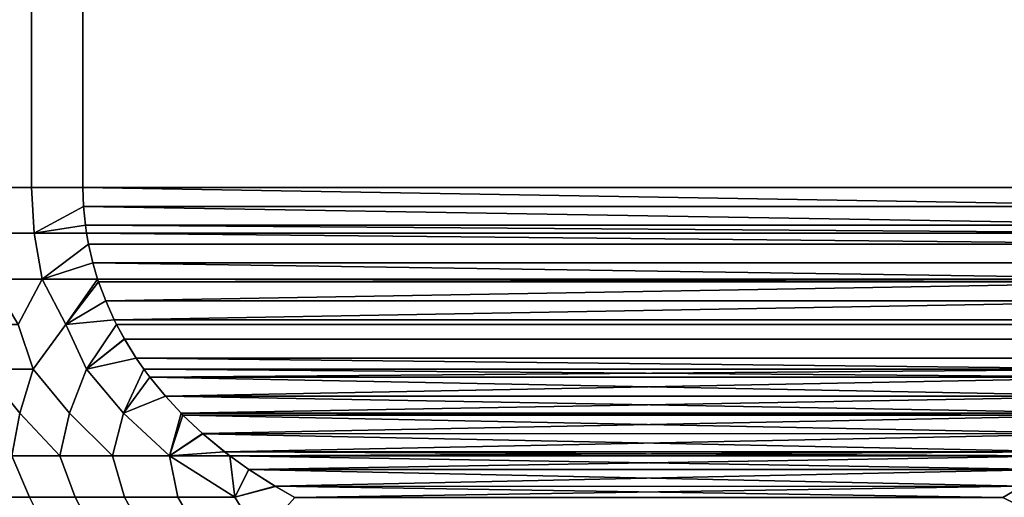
# Model space of a CAD drawing. Header units: metres. Extents: x -109 to 109, y -100 to 58.
# Tile 565 of 642: x 65.69 to 73.22, y 12.63 to 16.29. Entities that reach past the tile are written whole.
import ezdxf

# ---------------------------------------------------------------- set-up
doc = ezdxf.new("R2010")
doc.units = ezdxf.units.M
doc.layers.add('solid_21_062_100_XXX', color=7, linetype='CONTINUOUS')

msp = doc.modelspace()

# ---------------------------------------------------------------- linework, layer by layer
at = {"layer": 'solid_21_062_100_XXX'}
for points in [[(65.777122, 15, -7.349827), (65.412834, 15, -6.787843), (65.412834, 23, -6.787843), (65.777122, 23, -7.349827)], [(65.412834, 15, 6.787843), (65.777122, 15, 7.349827), (65.777122, 23, 7.349827), (65.412834, 23, 6.787843)], [(66.169876, 15, -7.892305), (65.777122, 15, -7.349827), (65.777122, 23, -7.349827), (66.169876, 23, -7.892305)], [(65.777122, 15, 7.349827), (66.169876, 15, 7.892305), (66.169876, 23, 7.892305), (65.777122, 23, 7.349827)], [(66.169876, 15, -7.892305), (66.169876, 23, -7.892305), (74.830124, 23, -12.892304), (74.830124, 15, -12.892304)], [(74.830124, 15, 12.892304), (74.830124, 23, 12.892304), (66.169876, 23, 7.892305), (66.169876, 15, 7.892305)], [(65.412834, 15, -6.787843), (65.777122, 15, -7.349827), (65.797638, 14.650459, -7.35809), (65.426476, 14.650459, -6.78669)], [(65.797638, 14.65046, 7.358091), (65.777122, 15, 7.349827), (65.412834, 15, 6.787843), (65.426476, 14.65046, 6.786691)], [(65.777122, 15, -7.349827), (66.169876, 15, -7.892305), (66.174545, 14.855931, -7.895004), (65.797638, 14.650459, -7.35809)], [(66.174545, 14.855968, 7.895002), (66.169876, 15, 7.892305), (65.777122, 15, 7.349827), (65.797638, 14.65046, 7.358091)], [(74.811356, 14.711614, -12.881466), (66.174545, 14.855931, -7.895004), (66.169876, 15, -7.892305), (74.825455, 14.855973, -12.889607)], [(74.825455, 14.855973, -12.889607), (66.169876, 15, -7.892305), (74.830124, 15, -12.892304)], [(74.825455, 14.85593, 12.889606), (74.830124, 15, 12.892304), (66.169876, 15, 7.892305), (66.174545, 14.855968, 7.895002)], [(65.797638, 14.65046, 7.358091), (66.188644, 14.711606, 7.903144), (66.174545, 14.855968, 7.895002)], [(66.174545, 14.855931, -7.895004), (66.188652, 14.711575, -7.903147), (65.797638, 14.650459, -7.35809)], [(74.811348, 14.711573, 12.881462), (74.825455, 14.85593, 12.889606), (66.174545, 14.855968, 7.895002), (66.188644, 14.711606, 7.903144)], [(74.802513, 14.650499, -12.876362), (66.188652, 14.711575, -7.903147), (66.174545, 14.855931, -7.895004), (74.811356, 14.711614, -12.881466)], [(65.797638, 14.65046, 7.358091), (66.197487, 14.650499, 7.908247), (66.188644, 14.711606, 7.903144)], [(66.188652, 14.711575, -7.903147), (66.197487, 14.650496, -7.908247), (65.797638, 14.650459, -7.35809)], [(74.802513, 14.650496, 12.876362), (74.811348, 14.711573, 12.881462), (66.188644, 14.711606, 7.903144), (66.197487, 14.650499, 7.908247)], [(74.787704, 14.567228, -12.867813), (66.197487, 14.650496, -7.908247), (66.188652, 14.711575, -7.903147), (74.802513, 14.650499, -12.876362)], [(65.858986, 14.298781, 7.381494), (65.797638, 14.65046, 7.358091), (65.426476, 14.65046, 6.786691), (65.467628, 14.298781, 6.782652)], [(65.426476, 14.650459, -6.78669), (65.797638, 14.650459, -7.35809), (65.858986, 14.298781, -7.381491), (65.467621, 14.298781, -6.78265)], [(66.212296, 14.567218, 7.916798), (66.197487, 14.650499, 7.908247), (65.797638, 14.65046, 7.358091), (65.858986, 14.298781, 7.381494)], [(65.797638, 14.650459, -7.35809), (66.197487, 14.650496, -7.908247), (66.212296, 14.567223, -7.916797), (65.858986, 14.298781, -7.381491)], [(74.787704, 14.567218, 12.867812), (74.802513, 14.650496, 12.876362), (66.197487, 14.650499, 7.908247), (66.212296, 14.567218, 7.916798)], [(74.787704, 14.567228, -12.867813), (66.212296, 14.567223, -7.916797), (66.197487, 14.650496, -7.908247)], [(66.212296, 14.567223, -7.916797), (66.245766, 14.422538, -7.936122), (65.858986, 14.298781, -7.381491)], [(65.858986, 14.298781, 7.381494), (66.245781, 14.422475, 7.936132), (66.212296, 14.567218, 7.916798)], [(74.787704, 14.567228, -12.867813), (74.754219, 14.422482, -12.848479), (66.245766, 14.422538, -7.936122), (66.212296, 14.567223, -7.916797)], [(74.754234, 14.422532, 12.848487), (74.787704, 14.567218, 12.867812), (66.212296, 14.567218, 7.916798), (66.245781, 14.422475, 7.936132)], [(66.245766, 14.422538, -7.936122), (66.282364, 14.298848, -7.957252), (65.858986, 14.298781, -7.381491)], [(66.038124, 13.95061, 7.527693), (66.282364, 14.29885, 7.957251), (66.245781, 14.422475, 7.936132), (65.858986, 14.298781, 7.381494)], [(74.710434, 14.277115, -12.8232), (66.282364, 14.298848, -7.957252), (66.245766, 14.422538, -7.936122), (74.717636, 14.29885, -12.827358)], [(74.717636, 14.29885, -12.827358), (66.245766, 14.422538, -7.936122), (74.754219, 14.422482, -12.848479)], [(74.717636, 14.298848, 12.827358), (74.754234, 14.422532, 12.848487), (66.245781, 14.422475, 7.936132), (66.282364, 14.29885, 7.957251)], [(65.467621, 14.298781, -6.78265), (65.858986, 14.298781, -7.381491), (65.674545, 13.95061, -6.994747)], [(65.674538, 13.95061, 6.994743), (65.858986, 14.298781, 7.381494), (65.467628, 14.298781, 6.782652)], [(65.788284, 13.607689, 7.011157), (66.038124, 13.95061, 7.527693), (65.858986, 14.298781, 7.381494), (65.674538, 13.95061, 6.994743)], [(65.858986, 14.298781, -7.381491), (66.038132, 13.95061, -7.527699), (65.788277, 13.607689, -7.011153), (65.674545, 13.95061, -6.994747)], [(65.858986, 14.298781, -7.381491), (66.282364, 14.298848, -7.957252), (66.28952, 14.277259, -7.961381), (66.038132, 13.95061, -7.527699)], [(66.038124, 13.95061, 7.527693), (66.289566, 14.277109, 7.96141), (66.282364, 14.29885, 7.957251)], [(66.038124, 13.95061, 7.527693), (66.344002, 14.131499, 7.99284), (66.289566, 14.277109, 7.96141)], [(66.28952, 14.277259, -7.961381), (66.343895, 14.131762, -7.992776), (66.038132, 13.95061, -7.527699)], [(74.71048, 14.277252, 12.823228), (74.717636, 14.298848, 12.827358), (66.282364, 14.29885, 7.957251), (66.289566, 14.277109, 7.96141)], [(74.710434, 14.277115, -12.8232), (66.28952, 14.277259, -7.961381), (66.282364, 14.298848, -7.957252)], [(74.710434, 14.277115, -12.8232), (66.343895, 14.131762, -7.992776), (66.28952, 14.277259, -7.961381)], [(74.71048, 14.277252, 12.823228), (66.289566, 14.277109, 7.96141), (66.344002, 14.131499, 7.99284), (74.656097, 14.131753, 12.791831)], [(74.710434, 14.277115, -12.8232), (74.655998, 14.131504, -12.791771), (66.409485, 13.986035, -8.030644), (66.343895, 14.131762, -7.992776)], [(66.038124, 13.95061, 7.527693), (66.409615, 13.985764, 8.030721), (66.344002, 14.131499, 7.99284)], [(66.343895, 14.131762, -7.992776), (66.409485, 13.986035, -8.030644), (66.038132, 13.95061, -7.527699)], [(74.656097, 14.131753, 12.791831), (66.344002, 14.131499, 7.99284), (66.409615, 13.985764, 8.030721), (74.590508, 13.986027, 12.753963)], [(74.590385, 13.985768, -12.75389), (66.409485, 13.986035, -8.030644), (74.655998, 14.131504, -12.791771)], [(65.338081, 13.95061, -6.444268), (65.674545, 13.95061, -6.994747), (65.788277, 13.607689, -7.011153), (65.412979, 13.607689, -6.401186)], [(65.788284, 13.607689, 7.011157), (65.674538, 13.95061, 6.994743), (65.338081, 13.95061, 6.444266), (65.412979, 13.607689, 6.401191)], [(66.038132, 13.95061, -7.527699), (66.197098, 13.607689, -7.599178), (66.067368, 13.271732, -7.22788), (65.788277, 13.607689, -7.011153)], [(66.067383, 13.271732, 7.227902), (66.197105, 13.607689, 7.599182), (66.038124, 13.95061, 7.527693), (65.788284, 13.607689, 7.011157)], [(66.197105, 13.607689, 7.599182), (66.427101, 13.950755, 8.040816), (66.409615, 13.985764, 8.030721), (66.038124, 13.95061, 7.527693)], [(66.409485, 13.986035, -8.030644), (66.427109, 13.950746, -8.040819), (66.197098, 13.607689, -7.599178), (66.038132, 13.95061, -7.527699)], [(66.427109, 13.950746, -8.040819), (66.487106, 13.839895, -8.07546), (66.197098, 13.607689, -7.599178)], [(66.197105, 13.607689, 7.599182), (66.487251, 13.839638, 8.075545), (66.427101, 13.950755, 8.040816)], [(74.590385, 13.985768, -12.75389), (74.572899, 13.950755, -12.743793), (66.427109, 13.950746, -8.040819), (66.409485, 13.986035, -8.030644)], [(74.572891, 13.950747, 12.743791), (74.590508, 13.986027, 12.753963), (66.409615, 13.985764, 8.030721), (66.427101, 13.950755, 8.040816)], [(74.512886, 13.839887, 12.709146), (74.572891, 13.950747, 12.743791), (66.427101, 13.950755, 8.040816), (66.487251, 13.839638, 8.075545)], [(74.572899, 13.950755, -12.743793), (74.512749, 13.839641, -12.709065), (66.487106, 13.839895, -8.07546), (66.427109, 13.950746, -8.040819)], [(66.487106, 13.839895, -8.07546), (66.577499, 13.693643, -8.127646), (66.197098, 13.607689, -7.599178)], [(66.197105, 13.607689, 7.599182), (66.577721, 13.693304, 8.127777), (66.487251, 13.839638, 8.075545)], [(74.422279, 13.693305, -12.656833), (66.577499, 13.693643, -8.127646), (66.487106, 13.839895, -8.07546), (74.512749, 13.839641, -12.709065)], [(74.512886, 13.839887, 12.709146), (66.487251, 13.839638, 8.075545), (66.577721, 13.693304, 8.127777), (74.422501, 13.693633, 12.65696)], [(66.577499, 13.693643, -8.127646), (66.636879, 13.60784, -8.161931), (66.479248, 13.271732, -7.788875), (66.197098, 13.607689, -7.599178)], [(66.479263, 13.271732, 7.788896), (66.636902, 13.607811, 8.161942), (66.577721, 13.693304, 8.127777), (66.197105, 13.607689, 7.599182)], [(74.318138, 13.547163, -12.596708), (66.636879, 13.60784, -8.161931), (66.577499, 13.693643, -8.127646), (74.363098, 13.60781, -12.622667)], [(74.363098, 13.60781, -12.622667), (66.577499, 13.693643, -8.127646), (74.422279, 13.693305, -12.656833)], [(74.363121, 13.607839, 12.622679), (74.422501, 13.693633, 12.65696), (66.577721, 13.693304, 8.127777), (66.636902, 13.607811, 8.161942)], [(65.412979, 13.607689, -6.401186), (65.686859, 13.271732, -6.645152), (65.62442, 12.944422, -6.278772), (65.338867, 13.271732, -6.042443)], [(65.624413, 12.944422, 6.278758), (65.686874, 13.271732, 6.645175), (65.412979, 13.607689, 6.401191), (65.338875, 13.271732, 6.042465)], [(65.412979, 13.607689, -6.401186), (65.788277, 13.607689, -7.011153), (65.686859, 13.271732, -6.645152)], [(65.686874, 13.271732, 6.645175), (65.788284, 13.607689, 7.011157), (65.412979, 13.607689, 6.401191)], [(65.788277, 13.607689, -7.011153), (66.067368, 13.271732, -7.22788), (65.993927, 12.944422, -6.879223), (65.686859, 13.271732, -6.645152)], [(65.993919, 12.944422, 6.879208), (66.067383, 13.271732, 7.227902), (65.788284, 13.607689, 7.011157), (65.686874, 13.271732, 6.645175)], [(66.197098, 13.607689, -7.599178), (66.479248, 13.271732, -7.788875), (66.396553, 12.944422, -7.457991), (66.067368, 13.271732, -7.22788)], [(66.396545, 12.944422, 7.457975), (66.479263, 13.271732, 7.788896), (66.197105, 13.607689, 7.599182), (66.067383, 13.271732, 7.227902)], [(66.636879, 13.60784, -8.161931), (66.681564, 13.547557, -8.187729), (66.479248, 13.271732, -7.788875)], [(66.479263, 13.271732, 7.788896), (66.681862, 13.547164, 8.187901), (66.636902, 13.607811, 8.161942)], [(74.318138, 13.547163, -12.596708), (66.681564, 13.547557, -8.187729), (66.636879, 13.60784, -8.161931)], [(74.363121, 13.607839, 12.622679), (66.636902, 13.607811, 8.161942), (66.681862, 13.547164, 8.187901)], [(74.318428, 13.547546, 12.596876), (74.363121, 13.607839, 12.622679), (66.681862, 13.547164, 8.187901)], [(66.681564, 13.547557, -8.187729), (66.800415, 13.401867, -8.256347), (66.479248, 13.271732, -7.788875)], [(66.479263, 13.271732, 7.788896), (66.800766, 13.401466, 8.256549), (66.681862, 13.547164, 8.187901)], [(74.318138, 13.547163, -12.596708), (66.800415, 13.401867, -8.256347), (66.681564, 13.547557, -8.187729)], [(74.199577, 13.401856, 12.528257), (74.318428, 13.547546, 12.596876), (66.681862, 13.547164, 8.187901)], [(74.199577, 13.401856, 12.528257), (66.681862, 13.547164, 8.187901), (66.800766, 13.401466, 8.256549)], [(74.199234, 13.401465, -12.52806), (66.800415, 13.401867, -8.256347), (74.318138, 13.547163, -12.596708)], [(66.800415, 13.401867, -8.256347), (66.920715, 13.271728, -8.325803), (66.831024, 12.944422, -8.013251), (66.479248, 13.271732, -7.788875)], [(66.831009, 12.944422, 8.013234), (66.920715, 13.271726, 8.325804), (66.800766, 13.401466, 8.256549), (66.479263, 13.271732, 7.788896)], [(74.079285, 13.271726, -12.458806), (66.920715, 13.271728, -8.325803), (66.800415, 13.401867, -8.256347)], [(74.079285, 13.271726, -12.458806), (66.800415, 13.401867, -8.256347), (74.199234, 13.401465, -12.52806)], [(74.199577, 13.401856, 12.528257), (66.800766, 13.401466, 8.256549), (66.920715, 13.271726, 8.325804)], [(74.199577, 13.401856, 12.528257), (66.920715, 13.271726, 8.325804), (74.079285, 13.271728, 12.458807)], [(65.624413, 12.944422, 6.278758), (65.993919, 12.944422, 6.879208), (65.686874, 13.271732, 6.645175)], [(65.686859, 13.271732, -6.645152), (65.993927, 12.944422, -6.879223), (65.62442, 12.944422, -6.278772)], [(65.993919, 12.944422, 6.879208), (66.396545, 12.944422, 7.457975), (66.067383, 13.271732, 7.227902)], [(66.067368, 13.271732, -7.22788), (66.396553, 12.944422, -7.457991), (65.993927, 12.944422, -6.879223)], [(66.396545, 12.944422, 7.457975), (66.831009, 12.944422, 8.013234), (66.479263, 13.271732, 7.788896)], [(66.479248, 13.271732, -7.788875), (66.831024, 12.944422, -8.013251), (66.396553, 12.944422, -7.457991)], [(66.831009, 12.944422, 8.013234), (66.935387, 13.256843, 8.334274), (66.920715, 13.271726, 8.325804)], [(66.920715, 13.271728, -8.325803), (66.934906, 13.257329, -8.333996), (66.831024, 12.944422, -8.013251)], [(74.064613, 13.256841, -12.450334), (66.934906, 13.257329, -8.333996), (66.920715, 13.271728, -8.325803)], [(74.064613, 13.256841, -12.450334), (66.920715, 13.271728, -8.325803), (74.079285, 13.271726, -12.458806)], [(74.079285, 13.271728, 12.458807), (66.920715, 13.271726, 8.325804), (66.935387, 13.256843, 8.334274)], [(74.065086, 13.257317, 12.450606), (74.079285, 13.271728, 12.458807), (66.935387, 13.256843, 8.334274)], [(66.831009, 12.944422, 8.013234), (67.086411, 13.114349, 8.421467), (66.935387, 13.256843, 8.334274)], [(66.934906, 13.257329, -8.333996), (67.085815, 13.114878, -8.421124), (66.831024, 12.944422, -8.013251)], [(74.064613, 13.256841, -12.450334), (67.085815, 13.114878, -8.421124), (66.934906, 13.257329, -8.333996)], [(73.914169, 13.114865, 12.363479), (74.065086, 13.257317, 12.450606), (66.935387, 13.256843, 8.334274)], [(73.914169, 13.114865, 12.363479), (66.935387, 13.256843, 8.334274), (67.086411, 13.114349, 8.421467)], [(73.913589, 13.114346, -12.36314), (67.085815, 13.114878, -8.421124), (74.064613, 13.256841, -12.450334)], [(66.831009, 12.944422, 8.013234), (67.254601, 12.974923, 8.518571), (67.086411, 13.114349, 8.421467)], [(67.085815, 13.114878, -8.421124), (67.253891, 12.97547, -8.518164), (66.831024, 12.944422, -8.013251)], [(73.913589, 13.114346, -12.36314), (67.253891, 12.97547, -8.518164), (67.085815, 13.114878, -8.421124)], [(73.914169, 13.114865, 12.363479), (67.086411, 13.114349, 8.421467), (73.746094, 12.975457, 12.266437)], [(73.746094, 12.975457, 12.266437), (67.086411, 13.114349, 8.421467), (67.254601, 12.974923, 8.518571)], [(73.745399, 12.974918, -12.266035), (67.253891, 12.97547, -8.518164), (73.913589, 13.114346, -12.36314)], [(67.330971, 12.627393, 8.349803), (67.294815, 12.944118, 8.541792), (67.254601, 12.974923, 8.518571), (66.831009, 12.944422, 8.013234)], [(67.253891, 12.97547, -8.518164), (67.294807, 12.944122, -8.541786), (66.831024, 12.944422, -8.013251)], [(73.705185, 12.944118, -12.242818), (67.294807, 12.944122, -8.541786), (67.253891, 12.97547, -8.518164)], [(73.705185, 12.944118, -12.242818), (67.253891, 12.97547, -8.518164), (73.745399, 12.974918, -12.266035)], [(73.746094, 12.975457, 12.266437), (67.254601, 12.974923, 8.518571), (67.294815, 12.944118, 8.541792)], [(73.746094, 12.975457, 12.266437), (67.294815, 12.944118, 8.541792), (73.705193, 12.944122, 12.242824)], [(65.760406, 12.627393, 6.200915), (65.624413, 12.944422, 6.278758), (65.289185, 12.944422, 5.658516), (65.442719, 12.627393, 5.614867)], [(65.289192, 12.944422, -5.65853), (65.62442, 12.944422, -6.278772), (65.760391, 12.627393, -6.200895), (65.442703, 12.627393, -5.614846)], [(65.760406, 12.627393, 6.200915), (66.109123, 12.627393, 6.769045), (65.993919, 12.944422, 6.879208), (65.624413, 12.944422, 6.278758)], [(65.62442, 12.944422, -6.278772), (65.993927, 12.944422, -6.879223), (66.109116, 12.627393, -6.769027), (65.760391, 12.627393, -6.200895)], [(66.109123, 12.627393, 6.769045), (66.487869, 12.627393, 7.317617), (66.396545, 12.944422, 7.457975), (65.993919, 12.944422, 6.879208)], [(66.396553, 12.944422, -7.457991), (66.487854, 12.627393, -7.317599), (66.109116, 12.627393, -6.769027), (65.993927, 12.944422, -6.879223)], [(66.487869, 12.627393, 7.317617), (66.895546, 12.627393, 7.845044), (66.831009, 12.944422, 8.013234), (66.396545, 12.944422, 7.457975)], [(66.831024, 12.944422, -8.013251), (66.895531, 12.627393, -7.845027), (66.487854, 12.627393, -7.317599), (66.396553, 12.944422, -7.457991)], [(66.895546, 12.627393, 7.845044), (67.330971, 12.627393, 8.349803), (66.831009, 12.944422, 8.013234)], [(67.294807, 12.944122, -8.541786), (67.330956, 12.627393, -8.349787), (66.895531, 12.627393, -7.845027), (66.831024, 12.944422, -8.013251)], [(67.294807, 12.944122, -8.541786), (67.439148, 12.840646, -8.62512), (67.330956, 12.627393, -8.349787)], [(73.559906, 12.84, -12.158943), (67.439148, 12.840646, -8.62512), (67.294807, 12.944122, -8.541786)], [(73.559906, 12.84, -12.158943), (67.294807, 12.944122, -8.541786), (73.705185, 12.944118, -12.242818)], [(73.705193, 12.944122, 12.242824), (67.294815, 12.944118, 8.541792), (67.440079, 12.840008, 8.62566)], [(67.330971, 12.627393, 8.349803), (67.440079, 12.840008, 8.62566), (67.294815, 12.944118, 8.541792)], [(73.560837, 12.840632, 12.159478), (73.705193, 12.944122, 12.242824), (67.440079, 12.840008, 8.62566)], [(67.439148, 12.840646, -8.62512), (67.641724, 12.711648, -8.742077), (67.330956, 12.627393, -8.349787)], [(67.330971, 12.627393, 8.349803), (67.642639, 12.711103, 8.742605), (67.440079, 12.840008, 8.62566)], [(73.559906, 12.84, -12.158943), (67.641724, 12.711648, -8.742077), (67.439148, 12.840646, -8.62512)], [(73.358261, 12.711637, 12.042522), (73.560837, 12.840632, 12.159478), (67.440079, 12.840008, 8.62566)], [(73.358261, 12.711637, 12.042522), (67.440079, 12.840008, 8.62566), (67.642639, 12.711103, 8.742605)], [(73.357353, 12.711096, -12.041997), (67.641724, 12.711648, -8.742077), (73.559906, 12.84, -12.158943)], [(67.641724, 12.711648, -8.742077), (67.791473, 12.626722, -8.828535), (67.520546, 12.322234, -8.292109), (67.330956, 12.627393, -8.349787)], [(67.520554, 12.322234, 8.292116), (67.791473, 12.626722, 8.828535), (67.642639, 12.711103, 8.742605), (67.330971, 12.627393, 8.349803)], [(73.208527, 12.626722, -11.956075), (67.791473, 12.626722, -8.828535), (67.641724, 12.711648, -8.742077)], [(73.208527, 12.626722, -11.956075), (67.641724, 12.711648, -8.742077), (73.357353, 12.711096, -12.041997)], [(73.358261, 12.711637, 12.042522), (67.642639, 12.711103, 8.742605), (67.791473, 12.626722, 8.828535)], [(73.358261, 12.711637, 12.042522), (67.791473, 12.626722, 8.828535), (73.208527, 12.626722, 11.956075)], [(73.808556, 12.322234, 11.922492), (73.853462, 12.627393, 12.115531), (73.358261, 12.711637, 12.042522), (73.208527, 12.626722, 11.956075)], [(73.808548, 12.322234, -11.92249), (73.208527, 12.626722, -11.956075), (73.357353, 12.711096, -12.041997), (73.853439, 12.627393, -12.115526)], [(65.760391, 12.627393, -6.200895), (65.915001, 12.322234, -6.111262), (65.59227, 12.322234, -5.514623), (65.442703, 12.627393, -5.614846)], [(65.59227, 12.322234, 5.514632), (65.915009, 12.322234, 6.11127), (65.760406, 12.627393, 6.200915), (65.442719, 12.627393, 5.614867)], [(65.760391, 12.627393, -6.200895), (66.109116, 12.627393, -6.769027), (66.27034, 12.322234, -6.689077), (65.915001, 12.322234, -6.111262)], [(65.915009, 12.322234, 6.11127), (66.270348, 12.322234, 6.689085), (66.109123, 12.627393, 6.769045), (65.760406, 12.627393, 6.200915)], [(66.109116, 12.627393, -6.769027), (66.487854, 12.627393, -7.317599), (66.657188, 12.322234, -7.246289), (66.27034, 12.322234, -6.689077)], [(66.657196, 12.322234, 7.246298), (66.487869, 12.627393, 7.317617), (66.109123, 12.627393, 6.769045), (66.270348, 12.322234, 6.689085)], [(66.487854, 12.627393, -7.317599), (66.895531, 12.627393, -7.845027), (67.074348, 12.322234, -7.781182), (66.657188, 12.322234, -7.246289)], [(67.074356, 12.322234, 7.78119), (66.895546, 12.627393, 7.845044), (66.487869, 12.627393, 7.317617), (66.657196, 12.322234, 7.246298)], [(66.895531, 12.627393, -7.845027), (67.330956, 12.627393, -8.349787), (67.520546, 12.322234, -8.292109), (67.074348, 12.322234, -7.781182)], [(67.520554, 12.322234, 8.292116), (67.330971, 12.627393, 8.349803), (66.895546, 12.627393, 7.845044), (67.074356, 12.322234, 7.78119)]]:
    msp.add_3dface(points, dxfattribs=at)

doc.saveas('drawing.dxf')
